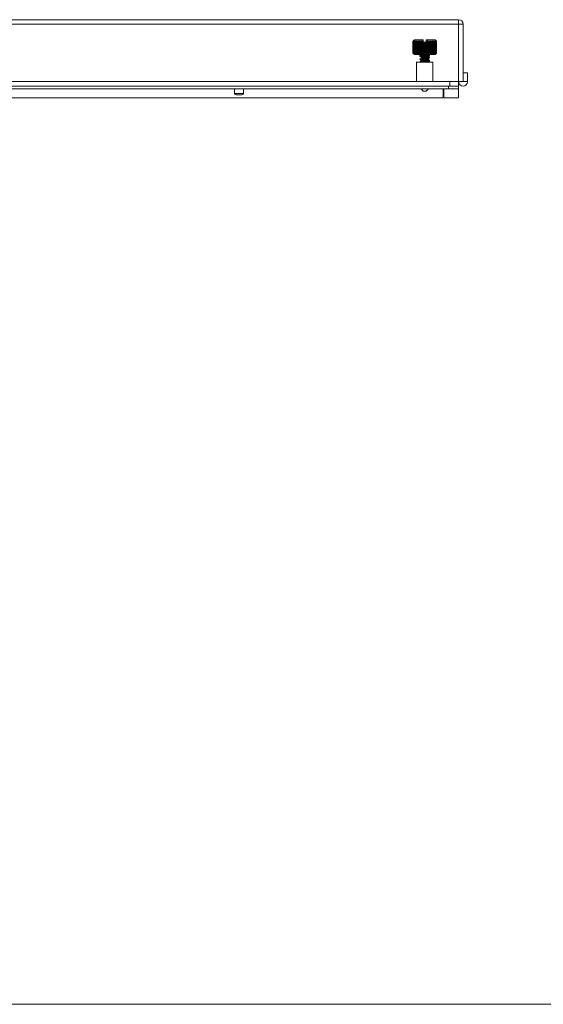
# Model space of a CAD drawing. Header units: millimetres. Extents: x 3925 to 5043, y -86 to 778.
# Tile 273 of 439: x 4590 to 4635, y 280 to 364. Entities that reach past the tile are written whole.
import ezdxf

# ---------------------------------------------------------------- set-up
doc = ezdxf.new("R2010")
doc.units = ezdxf.units.MM
doc.header["$LTSCALE"] = 46.255
doc.linetypes.add('SLD-Solid', pattern=[0])
doc.layers.add('Form', color=7, linetype='CONTINUOUS', lineweight=13)
for name, color, linetype in [('H30K-FOG-FILDXF_CONTINUOUS_LINE', 7, 'CONTINUOUS'), ('H30K-SPONGE-DXF_CONTINUOUS_LINE', 7, 'CONTINUOUS'), ('PIN-D3_L3-T1DXF_CONTINUOUS_LINE', 7, 'CONTINUOUS'), ('SW3DPS-52-39DXF_CONTINUOUS_LINE', 7, 'CONTINUOUS')]:
    doc.layers.add(name, color=color, linetype=linetype)

msp = doc.modelspace()

# ---------------------------------------------------------------- linework, layer by layer
at = {"layer": 'Form', "color": 7, "linetype": 'SLD-Solid', "lineweight": 0}
msp.add_line((4483.7114, 280.2171), (5030.1861, 280.2171), dxfattribs=at)
at = {"layer": 'H30K-FOG-FILDXF_CONTINUOUS_LINE', "color": 7, "linetype": 'Continuous', "lineweight": 0}
for p, q in [((4547.5941, 363.3132), (4627.7191, 363.3132)), ((4627.3441, 363.6882), (4547.9691, 363.6882)), ((4627.3441, 358.0632), (4627.3441, 363.6882)), ((4627.7191, 363.3132), (4627.7191, 358.4382)), ((4628.0941, 359.1882), (4627.7191, 359.1882)), ((4628.0941, 358.4382), (4628.0941, 359.1882)), ((4547.9691, 358.4382), (4628.0941, 358.4382)), ((4626.5941, 358.4382), (4626.5941, 358.0632)), ((4627.3441, 358.0632), (4547.9691, 358.0632))]:
    msp.add_line(p, q, dxfattribs=at)
for centre, start, end in [((4627.3441, 363.3132), 0, 90), ((4627.7191, 358.4382), 180, 0)]:
    msp.add_arc(centre, 0.375, start, end, dxfattribs=at)
at = {"layer": 'H30K-SPONGE-DXF_CONTINUOUS_LINE', "color": 7, "linetype": 'Continuous', "lineweight": 0}
for p, q in [((4627.3441, 357.8132), (4547.9691, 357.8132)), ((4548.5296, 358.0632), (4626.6719, 358.0632)), ((4548.5737, 358.0632), (4626.7394, 358.0632)), ((4626.0441, 357.8132), (4626.0441, 357.0632)), ((4626.0941, 357.8132), (4626.0941, 357.0632)), ((4626.4691, 357.8132), (4626.4691, 358.0632)), ((4627.3441, 357.8132), (4627.3441, 358.0632)), ((4627.3441, 357.8132), (4627.3441, 357.0632)), ((4626.0441, 357.0632), (4552.3941, 357.0632)), ((4626.0941, 357.0632), (4627.3441, 357.0632))]:
    msp.add_line(p, q, dxfattribs=at)
at = {"layer": 'PIN-D3_L3-T1DXF_CONTINUOUS_LINE', "color": 7, "linetype": 'Continuous', "lineweight": 0}
for p, q in [((4608.3441, 357.8132), (4608.3441, 357.4382)), ((4608.3441, 357.4382), (4609.0941, 357.4382)), ((4608.9691, 357.3132), (4608.4691, 357.3132)), ((4609.0941, 357.8132), (4609.0941, 357.4382))]:
    msp.add_line(p, q, dxfattribs=at)
for centre, start, end in [((4608.4691, 357.4382), 180, 270), ((4608.9691, 357.4382), 270, 0)]:
    msp.add_arc(centre, 0.125, start, end, dxfattribs=at)
at = {"layer": 'SW3DPS-52-39DXF_CONTINUOUS_LINE', "color": 7, "linetype": 'Continuous', "lineweight": 0}
for p, q in [((4623.47, 361.8512), (4623.4919, 361.8738)), ((4623.4737, 361.8512), (4623.47, 361.8512)), ((4623.47, 360.8512), (4623.47, 361.8512)), ((4623.4737, 360.8512), (4623.4737, 361.8512)), ((4623.4968, 361.8512), (4623.4857, 361.8512)), ((4623.4857, 360.8512), (4623.4857, 361.8512)), ((4623.5132, 361.8954), (4623.4919, 361.8738)), ((4623.4968, 360.8512), (4623.4968, 361.8512)), ((4623.5941, 361.9762), (4623.5132, 361.8954)), ((4623.5388, 361.8512), (4623.5206, 361.8512)), ((4623.5206, 360.8512), (4623.5206, 361.8512)), ((4623.5388, 360.8512), (4623.5388, 361.8512)), ((4623.5989, 361.8512), (4623.574, 361.8512)), ((4623.574, 360.8512), (4623.574, 361.8512)), ((4623.5941, 361.9762), (4624.3421, 361.9762)), ((4623.5989, 360.8512), (4623.5989, 361.8512)), ((4623.6447, 361.8512), (4623.6585, 361.8954)), ((4623.6759, 361.8512), (4623.6447, 361.8512)), ((4623.6447, 360.8512), (4623.6447, 361.8512)), ((4623.6759, 360.8512), (4623.6759, 361.8512)), ((4623.7315, 361.8512), (4623.7369, 361.8954)), ((4623.7684, 361.8512), (4623.7315, 361.8512)), ((4623.7315, 360.8512), (4623.7315, 361.8512)), ((4623.7684, 360.8512), (4623.7684, 361.8512)), ((4623.8327, 361.8512), (4623.8295, 361.8954)), ((4623.8295, 361.8954), (4623.8295, 360.807)), ((4623.8745, 361.8512), (4623.8327, 361.8512)), ((4623.8327, 360.8512), (4623.8327, 361.8512)), ((4623.8745, 360.8512), (4623.8745, 361.8512)), ((4623.9462, 361.8512), (4623.9346, 361.8954)), ((4623.9346, 361.8954), (4623.9346, 360.807)), ((4623.9922, 361.8512), (4623.9462, 361.8512)), ((4623.9462, 360.8512), (4623.9462, 361.8512)), ((4623.9922, 360.8512), (4623.9922, 361.8512)), ((4624.0501, 361.8954), (4624.0501, 360.807)), ((4624.1192, 361.8512), (4624.07, 361.8512)), ((4624.07, 360.8512), (4624.07, 361.8512)), ((4624.1192, 360.8512), (4624.1192, 361.8512)), ((4624.1737, 361.8954), (4624.1737, 360.807)), ((4624.253, 361.8512), (4624.2015, 361.8512)), ((4624.2015, 360.8512), (4624.2015, 361.8512)), ((4624.253, 360.8512), (4624.253, 361.8512)), ((4624.3031, 361.8954), (4624.3031, 360.807)), ((4624.3421, 361.8512), (4624.3382, 361.8512)), ((4624.3382, 360.8512), (4624.3382, 361.8512)), ((4624.3421, 361.7699), (4624.3421, 361.9762)), ((4624.3421, 361.7699), (4624.5961, 361.7699)), ((4624.391, 360.8512), (4624.391, 361.7699)), ((4624.4357, 361.7699), (4624.4357, 360.807)), ((4624.4774, 360.8512), (4624.4774, 361.7699)), ((4624.5305, 360.8512), (4624.5305, 361.7699)), ((4624.569, 361.7699), (4624.569, 360.807)), ((4624.5961, 361.9762), (4625.3441, 361.9762)), ((4624.5961, 361.7699), (4624.5961, 361.9762)), ((4624.6165, 361.8512), (4624.5961, 361.8705)), ((4624.6688, 361.8512), (4624.6165, 361.8512)), ((4624.6165, 360.8512), (4624.6165, 361.8512)), ((4624.6688, 360.8512), (4624.6688, 361.8512)), ((4624.7003, 361.8954), (4624.7003, 360.807)), ((4624.8032, 361.8512), (4624.7527, 361.8512)), ((4624.7527, 360.8512), (4624.7527, 361.8512)), ((4624.8032, 360.8512), (4624.8032, 361.8512)), ((4624.8271, 361.8954), (4624.8271, 360.807)), ((4624.9311, 361.8512), (4624.8834, 361.8512)), ((4624.8834, 360.8512), (4624.8834, 361.8512)), ((4624.947, 361.8954), (4624.9311, 361.8512)), ((4624.9311, 360.8512), (4624.9311, 361.8512)), ((4624.947, 361.8954), (4624.947, 360.807)), ((4625.0501, 361.8512), (4625.006, 361.8512)), ((4625.006, 360.8512), (4625.006, 361.8512)), ((4625.0575, 361.8954), (4625.0501, 361.8512)), ((4625.0501, 360.8512), (4625.0501, 361.8512)), ((4625.0575, 361.8954), (4625.0575, 360.807)), ((4625.1577, 361.8512), (4625.1182, 361.8512)), ((4625.1182, 360.8512), (4625.1182, 361.8512)), ((4625.1566, 361.8954), (4625.1577, 361.8512)), ((4625.1577, 360.8512), (4625.1577, 361.8512)), ((4625.2519, 361.8512), (4625.2178, 361.8512)), ((4625.2178, 360.8512), (4625.2178, 361.8512)), ((4625.2423, 361.8954), (4625.2519, 361.8512)), ((4625.2519, 360.8512), (4625.2519, 361.8512)), ((4625.3309, 361.8512), (4625.3027, 361.8512)), ((4625.3027, 360.8512), (4625.3027, 361.8512)), ((4625.3309, 360.8512), (4625.3309, 361.8512)), ((4625.3441, 361.9762), (4625.4659, 361.8544)), ((4625.3931, 361.8512), (4625.3715, 361.8512)), ((4625.3715, 360.8512), (4625.3715, 361.8512)), ((4625.3931, 360.8512), (4625.3931, 361.8512)), ((4625.4373, 361.8512), (4625.4227, 361.8512)), ((4625.4227, 360.8512), (4625.4227, 361.8512)), ((4625.4373, 360.8512), (4625.4373, 361.8512)), ((4625.4627, 361.8512), (4625.4553, 361.8512)), ((4625.4553, 360.8512), (4625.4553, 361.8512)), ((4625.4627, 360.8512), (4625.4627, 361.8512)), ((4625.4687, 360.8512), (4625.4687, 361.8512)), ((4623.4737, 360.8512), (4623.47, 360.8512)), ((4623.4919, 360.8287), (4623.47, 360.8512)), ((4623.4968, 360.8512), (4623.4857, 360.8512)), ((4623.5132, 360.807), (4623.4919, 360.8287)), ((4623.5941, 360.7262), (4623.5132, 360.807)), ((4623.5388, 360.8512), (4623.5206, 360.8512)), ((4623.5989, 360.8512), (4623.574, 360.8512)), ((4625.344, 360.7262), (4623.5941, 360.7262)), ((4623.6759, 360.8512), (4623.6447, 360.8512)), ((4623.6585, 360.807), (4623.6447, 360.8512)), ((4623.7684, 360.8512), (4623.7315, 360.8512)), ((4623.7369, 360.807), (4623.7315, 360.8512)), ((4623.8295, 360.807), (4623.8327, 360.8512)), ((4623.8745, 360.8512), (4623.8327, 360.8512)), ((4623.9346, 360.807), (4623.9462, 360.8512)), ((4623.9922, 360.8512), (4623.9462, 360.8512)), ((4624.0608, 360.592), (4624.0647, 360.6005)), ((4624.0647, 360.6005), (4624.0703, 360.6069)), ((4624.1192, 360.8512), (4624.07, 360.8512)), ((4624.143, 360.6839), (4624.1277, 360.683)), ((4624.1398, 360.6097), (4624.1561, 360.6089)), ((4624.1612, 360.6848), (4624.143, 360.6839)), ((4624.1692, 360.6719), (4624.1518, 360.6727)), ((4624.1561, 360.6089), (4624.1754, 360.6081)), ((4624.1825, 360.6857), (4624.1612, 360.6848)), ((4624.1895, 360.671), (4624.1692, 360.6719)), ((4624.1754, 360.6081), (4624.2101, 360.6067)), ((4624.2098, 360.6867), (4624.1825, 360.6857)), ((4624.2255, 360.6697), (4624.1895, 360.671)), ((4624.253, 360.8512), (4624.2015, 360.8512)), ((4624.2101, 360.6067), (4624.2678, 360.6047)), ((4624.2191, 360.6064), (4624.2191, 360.5819)), ((4624.2682, 360.6682), (4624.2255, 360.6697)), ((4624.2678, 360.6047), (4624.4515, 360.5995)), ((4624.3346, 360.6662), (4624.2682, 360.6682)), ((4624.4482, 360.6631), (4624.3346, 360.6662)), ((4624.391, 360.8512), (4624.3382, 360.8512)), ((4624.4678, 360.6626), (4624.4482, 360.6631)), ((4624.4874, 360.6621), (4624.4678, 360.6626)), ((4624.4691, 360.8422), (4624.4774, 360.8512)), ((4624.4888, 360.7257), (4624.4691, 360.7262)), ((4624.4691, 360.6627), (4624.4691, 360.7262)), ((4624.4691, 360.6627), (4624.4865, 360.6623)), ((4624.5305, 360.8512), (4624.4774, 360.8512)), ((4624.4865, 360.6623), (4624.6017, 360.6591)), ((4624.6655, 360.657), (4624.4874, 360.6621)), ((4624.669, 360.7206), (4624.4888, 360.7257)), ((4624.4896, 360.5985), (4624.5947, 360.5956)), ((4624.5947, 360.5956), (4624.6549, 360.5938)), ((4624.6017, 360.6591), (4624.6677, 360.6571)), ((4624.6688, 360.8512), (4624.6165, 360.8512)), ((4624.7445, 360.6543), (4624.6655, 360.657)), ((4624.6677, 360.6571), (4624.7101, 360.6557)), ((4624.7292, 360.7185), (4624.669, 360.7206)), ((4624.7101, 360.6557), (4624.7461, 360.6544)), ((4624.7756, 360.7167), (4624.7292, 360.7185)), ((4624.7747, 360.653), (4624.7445, 360.6543)), ((4624.7461, 360.6544), (4624.7665, 360.6535)), ((4624.8032, 360.8512), (4624.7527, 360.8512)), ((4624.7665, 360.6535), (4624.784, 360.6527)), ((4624.7915, 360.6522), (4624.7747, 360.653)), ((4624.7939, 360.7158), (4624.7756, 360.7167)), ((4624.8162, 360.6509), (4624.8232, 360.6503)), ((4624.8207, 360.6505), (4624.8254, 360.6501)), ((4624.8248, 360.6502), (4624.8254, 360.6501)), ((4624.8323, 360.6496), (4624.8254, 360.6501)), ((4624.9311, 360.8512), (4624.8834, 360.8512)), ((4624.9311, 360.8512), (4624.947, 360.807)), ((4625.0501, 360.8512), (4625.006, 360.8512)), ((4625.0501, 360.8512), (4625.0575, 360.807)), ((4625.1577, 360.8512), (4625.1182, 360.8512)), ((4625.1577, 360.8512), (4625.1566, 360.807)), ((4625.2519, 360.8512), (4625.2178, 360.8512)), ((4625.2519, 360.8512), (4625.2423, 360.807)), ((4625.3309, 360.8512), (4625.3027, 360.8512)), ((4625.3441, 360.7262), (4625.4659, 360.848)), ((4625.3931, 360.8512), (4625.3715, 360.8512)), ((4625.4225, 360.807), (4625.4454, 360.8287)), ((4625.4424, 360.8287), (4625.4225, 360.807)), ((4625.4373, 360.8512), (4625.4227, 360.8512)), ((4625.4627, 360.8512), (4625.4424, 360.8287)), ((4625.4454, 360.8287), (4625.4687, 360.8512)), ((4625.4627, 360.8512), (4625.4553, 360.8512)), ((4623.7816, 360.0952), (4625.1565, 360.0952)), ((4623.7816, 358.4382), (4623.7816, 360.0952)), ((4624.0595, 360.583), (4624.0608, 360.592)), ((4624.0595, 360.5827), (4624.0595, 360.583)), ((4624.087, 360.324), (4624.1151, 360.3178)), ((4624.2191, 360.4314), (4624.1389, 360.3512)), ((4624.1389, 360.3512), (4624.7993, 360.3512)), ((4624.1389, 360.2246), (4624.1389, 360.2864)), ((4624.6611, 360.2246), (4624.1389, 360.2246)), ((4624.1389, 360.2246), (4624.2309, 360.1325)), ((4624.2191, 360.5182), (4624.2191, 360.4314)), ((4624.2191, 360.4314), (4624.7191, 360.4314)), ((4624.2223, 360.0952), (4624.2309, 360.0964)), ((4624.2309, 360.1325), (4624.7072, 360.1325)), ((4624.2309, 360.0952), (4624.2309, 360.1325)), ((4624.6549, 360.5938), (4624.7065, 360.5922)), ((4624.7065, 360.5922), (4624.7493, 360.5906)), ((4624.7817, 360.207), (4624.7072, 360.1325)), ((4624.7072, 360.0952), (4624.7072, 360.1325)), ((4624.7191, 360.5917), (4624.7191, 360.5255)), ((4624.7191, 360.4618), (4624.7191, 360.4314)), ((4624.7268, 360.4607), (4624.7191, 360.4596)), ((4624.7411, 360.4348), (4624.7191, 360.4311)), ((4624.7191, 360.4314), (4624.7993, 360.3512)), ((4624.7493, 360.5906), (4624.7753, 360.5894)), ((4624.7616, 360.5762), (4624.7807, 360.577)), ((4624.7753, 360.5894), (4624.7898, 360.5887)), ((4624.7803, 360.2436), (4624.8186, 360.2374)), ((4624.7807, 360.577), (4624.7971, 360.5778)), ((4624.7898, 360.5887), (4624.8023, 360.5881)), ((4624.7971, 360.5778), (4624.8111, 360.5786)), ((4624.7993, 360.268), (4624.7993, 360.3512)), ((4625.1566, 358.4382), (4625.1566, 360.0952)), ((4624.1531, 357.8132), (4624.3389, 357.6274)), ((4624.5992, 357.6274), (4624.3389, 357.6274)), ((4624.785, 357.8132), (4624.5992, 357.6274))]:
    msp.add_line(p, q, dxfattribs=at)
for points in [[(4623.5225, 361.8954), (4623.4984, 361.8738), (4623.4737, 361.8512)], [(4623.4857, 361.8512), (4623.5043, 361.8738), (4623.5225, 361.8954)], [(4623.5503, 361.8954), (4623.5238, 361.8738), (4623.4968, 361.8512)], [(4623.5206, 361.8512), (4623.5356, 361.8738), (4623.5503, 361.8954)], [(4623.5959, 361.8954), (4623.5676, 361.8738), (4623.5388, 361.8512)], [(4623.574, 361.8512), (4623.585, 361.8738), (4623.5959, 361.8954)], [(4623.6585, 361.8954), (4623.629, 361.8738), (4623.5989, 361.8512)], [(4623.7369, 361.8954), (4623.7067, 361.8738), (4623.6759, 361.8512)], [(4623.8295, 361.8954), (4623.7993, 361.8738), (4623.7684, 361.8512)], [(4623.9346, 361.8954), (4623.9049, 361.8738), (4623.8745, 361.8512)], [(4624.0501, 361.8954), (4624.0215, 361.8738), (4623.9922, 361.8512)], [(4624.07, 361.8512), (4624.0599, 361.8738), (4624.0501, 361.8954)], [(4624.1737, 361.8954), (4624.1467, 361.8738), (4624.1192, 361.8512)], [(4624.2015, 361.8512), (4624.1874, 361.8738), (4624.1737, 361.8954)], [(4624.3031, 361.8954), (4624.2783, 361.8738), (4624.253, 361.8512)], [(4624.3382, 361.8512), (4624.3204, 361.8738), (4624.3031, 361.8954)], [(4624.7003, 361.8954), (4624.6847, 361.8738), (4624.6688, 361.8512)], [(4624.7527, 361.8512), (4624.7262, 361.8738), (4624.7003, 361.8954)], [(4624.8271, 361.8954), (4624.8153, 361.8738), (4624.8032, 361.8512)], [(4624.8834, 361.8512), (4624.8549, 361.8738), (4624.8271, 361.8954)], [(4625.006, 361.8512), (4624.9762, 361.8738), (4624.947, 361.8954)], [(4625.1182, 361.8512), (4625.0875, 361.8738), (4625.0575, 361.8954)], [(4625.2178, 361.8512), (4625.1868, 361.8738), (4625.1566, 361.8954)], [(4625.3027, 361.8512), (4625.2722, 361.8738), (4625.2423, 361.8954)], [(4625.3715, 361.8512), (4625.3419, 361.8738), (4625.313, 361.8954)], [(4625.313, 361.8954), (4625.3218, 361.8738), (4625.3309, 361.8512)], [(4625.4227, 361.8512), (4625.3946, 361.8738), (4625.3672, 361.8954)], [(4625.3672, 361.8954), (4625.38, 361.8738), (4625.3931, 361.8512)], [(4625.4553, 361.8512), (4625.4293, 361.8738), (4625.404, 361.8954)], [(4625.404, 361.8954), (4625.4204, 361.8738), (4625.4373, 361.8512)], [(4625.4687, 361.8512), (4625.4454, 361.8738), (4625.4225, 361.8954)], [(4625.4225, 361.8954), (4625.4424, 361.8738), (4625.4627, 361.8512)], [(4623.4737, 360.8512), (4623.4984, 360.8287), (4623.5225, 360.807)], [(4623.5225, 360.807), (4623.5044, 360.8287), (4623.4857, 360.8512)], [(4623.4968, 360.8512), (4623.5238, 360.8287), (4623.5503, 360.807)], [(4623.5503, 360.807), (4623.5356, 360.8287), (4623.5206, 360.8512)], [(4623.5388, 360.8512), (4623.5676, 360.8287), (4623.5959, 360.807)], [(4623.5959, 360.807), (4623.585, 360.8287), (4623.574, 360.8512)], [(4623.5989, 360.8512), (4623.629, 360.8287), (4623.6585, 360.807)], [(4623.6759, 360.8512), (4623.7067, 360.8287), (4623.7369, 360.807)], [(4623.7684, 360.8512), (4623.7993, 360.8287), (4623.8295, 360.807)], [(4623.8745, 360.8512), (4623.9049, 360.8287), (4623.9346, 360.807)], [(4623.9922, 360.8512), (4624.0215, 360.8287), (4624.0501, 360.807)], [(4624.0501, 360.807), (4624.0599, 360.8287), (4624.07, 360.8512)], [(4624.1277, 360.683), (4624.1211, 360.6826), (4624.1151, 360.6822), (4624.1097, 360.6818), (4624.1049, 360.6813), (4624.1006, 360.6809), (4624.0968, 360.6805), (4624.0934, 360.68), (4624.0902, 360.6795), (4624.0871, 360.6789), (4624.0837, 360.6781), (4624.0796, 360.6766), (4624.0747, 360.6741), (4624.0692, 360.6697), (4624.0639, 360.6629), (4624.0603, 360.654), (4624.0595, 360.6467)], [(4624.0595, 360.6467), (4624.0646, 360.6451), (4624.0795, 360.6435), (4624.1042, 360.6419), (4624.1379, 360.6403), (4624.1797, 360.6387), (4624.2286, 360.6372), (4624.2834, 360.6356), (4624.3428, 360.634), (4624.5951, 360.6276)], [(4624.0595, 360.6467), (4624.0603, 360.6397), (4624.0637, 360.6308), (4624.0691, 360.6238), (4624.0746, 360.6195), (4624.0794, 360.6169), (4624.0834, 360.6155)], [(4624.0856, 360.6149), (4624.0835, 360.6143), (4624.0796, 360.6129), (4624.0748, 360.6104), (4624.0693, 360.6061), (4624.0639, 360.5993), (4624.0603, 360.5903), (4624.0595, 360.583)], [(4624.0703, 360.6069), (4624.0776, 360.6117), (4624.0868, 360.6145), (4624.0874, 360.6145)], [(4624.0834, 360.6155), (4624.0865, 360.6146), (4624.0893, 360.6141), (4624.0921, 360.6136), (4624.095, 360.6132), (4624.0981, 360.6128), (4624.1016, 360.6124), (4624.1055, 360.612), (4624.1099, 360.6117), (4624.1147, 360.6113), (4624.1201, 360.6109), (4624.1261, 360.6105), (4624.1398, 360.6097)], [(4624.1518, 360.6727), (4624.1373, 360.6734), (4624.1312, 360.6738), (4624.1258, 360.6742), (4624.1209, 360.6745), (4624.1167, 360.6748), (4624.1129, 360.6751), (4624.1097, 360.6754), (4624.1069, 360.6757), (4624.1046, 360.6759), (4624.1028, 360.6762), (4624.1015, 360.6764), (4624.1014, 360.6764)], [(4624.1028, 360.6123), (4624.1053, 360.6115), (4624.1127, 360.6065), (4624.1163, 360.602)], [(4624.524, 360.5479), (4624.3847, 360.5624), (4624.3439, 360.5668), (4624.3075, 360.5709), (4624.2746, 360.5747), (4624.2451, 360.5784), (4624.2187, 360.582), (4624.1954, 360.5853), (4624.1749, 360.5886), (4624.1571, 360.5918), (4624.1421, 360.5949), (4624.1301, 360.5977), (4624.1212, 360.6003), (4624.1156, 360.6023), (4624.1151, 360.6025)], [(4624.1192, 360.8512), (4624.1467, 360.8287), (4624.1737, 360.807)], [(4624.1737, 360.807), (4624.1874, 360.8287), (4624.2015, 360.8512)], [(4624.253, 360.8512), (4624.2783, 360.8287), (4624.3031, 360.807)], [(4624.3031, 360.807), (4624.3204, 360.8287), (4624.3382, 360.8512)], [(4624.391, 360.8512), (4624.4136, 360.8287), (4624.4357, 360.807)], [(4624.4357, 360.807), (4624.4522, 360.8243), (4624.4691, 360.8422)], [(4624.4515, 360.5995), (4624.4707, 360.599), (4624.4896, 360.5985)], [(4624.4691, 360.6945), (4624.5949, 360.6913), (4624.6541, 360.6897), (4624.7089, 360.6881), (4624.758, 360.6865), (4624.7999, 360.6849), (4624.8336, 360.6834), (4624.8584, 360.6818), (4624.8735, 360.6802), (4624.8786, 360.6786)], [(4624.5305, 360.8512), (4624.5499, 360.8287), (4624.569, 360.807)], [(4624.569, 360.807), (4624.5925, 360.8287), (4624.6165, 360.8512)], [(4624.5951, 360.6276), (4624.6545, 360.626), (4624.7093, 360.6244), (4624.7583, 360.6228), (4624.8002, 360.6213), (4624.8339, 360.6197), (4624.8586, 360.6181), (4624.8736, 360.6165), (4624.8786, 360.6149)], [(4624.6688, 360.8512), (4624.6847, 360.8287), (4624.7003, 360.807)], [(4624.7003, 360.807), (4624.7262, 360.8287), (4624.7527, 360.8512)], [(4624.784, 360.6527), (4624.7988, 360.6519), (4624.8052, 360.6516), (4624.811, 360.6512), (4624.818, 360.6507)], [(4624.8122, 360.6511), (4624.8059, 360.6514), (4624.7915, 360.6522)], [(4624.8786, 360.6786), (4624.8778, 360.6858), (4624.8742, 360.6948), (4624.8688, 360.7016), (4624.8632, 360.706), (4624.8584, 360.7085), (4624.8545, 360.7099), (4624.8514, 360.7107), (4624.8486, 360.7113), (4624.8458, 360.7117), (4624.8428, 360.7121), (4624.8395, 360.7125), (4624.8358, 360.7129), (4624.8316, 360.7133), (4624.8269, 360.7137), (4624.8216, 360.7141), (4624.8157, 360.7145), (4624.8091, 360.7149), (4624.7939, 360.7158)], [(4624.8032, 360.8512), (4624.8153, 360.8287), (4624.8271, 360.807)], [(4624.8111, 360.5786), (4624.8171, 360.579), (4624.8226, 360.5794), (4624.8276, 360.5798), (4624.8321, 360.5802), (4624.8361, 360.5805), (4624.8397, 360.5809), (4624.843, 360.5813), (4624.846, 360.5817), (4624.8488, 360.5822), (4624.8516, 360.5828), (4624.8548, 360.5837), (4624.8587, 360.5851), (4624.8636, 360.5877), (4624.8691, 360.5921), (4624.8744, 360.599), (4624.8779, 360.6079), (4624.8786, 360.6149)], [(4624.8271, 360.807), (4624.8549, 360.8287), (4624.8834, 360.8512)], [(4624.8546, 360.6461), (4624.8515, 360.647), (4624.8487, 360.6476), (4624.8459, 360.648), (4624.8429, 360.6484), (4624.8397, 360.6488), (4624.8362, 360.6492), (4624.8323, 360.6496)], [(4624.8525, 360.6467), (4624.8548, 360.6474), (4624.8587, 360.6488), (4624.8635, 360.6513), (4624.869, 360.6557), (4624.8744, 360.6626), (4624.8778, 360.6715), (4624.8786, 360.6786)], [(4624.8786, 360.6149), (4624.8778, 360.6221), (4624.8743, 360.631), (4624.8689, 360.6379), (4624.8633, 360.6422), (4624.8585, 360.6447), (4624.8546, 360.6461)], [(4624.947, 360.807), (4624.9762, 360.8287), (4625.006, 360.8512)], [(4625.0575, 360.807), (4625.0875, 360.8287), (4625.1182, 360.8512)], [(4625.1566, 360.807), (4625.1868, 360.8287), (4625.2178, 360.8512)], [(4625.2423, 360.807), (4625.2722, 360.8287), (4625.3027, 360.8512)], [(4625.313, 360.807), (4625.3419, 360.8287), (4625.3715, 360.8512)], [(4625.3309, 360.8512), (4625.3218, 360.8287), (4625.313, 360.807)], [(4625.3672, 360.807), (4625.3946, 360.8287), (4625.4227, 360.8512)], [(4625.3931, 360.8512), (4625.38, 360.8287), (4625.3672, 360.807)], [(4625.404, 360.807), (4625.4293, 360.8287), (4625.4553, 360.8512)], [(4625.4373, 360.8512), (4625.4204, 360.8287), (4625.404, 360.807)], [(4624.0595, 360.583), (4624.0645, 360.5769), (4624.0797, 360.5707), (4624.1046, 360.5646), (4624.1385, 360.5584), (4624.1808, 360.5523), (4624.2302, 360.5461), (4624.2856, 360.5399), (4624.3457, 360.5338), (4624.409, 360.5276)], [(4624.0595, 360.583), (4624.0607, 360.5736), (4624.0659, 360.5625), (4624.0739, 360.5538), (4624.0829, 360.5479), (4624.0926, 360.5434), (4624.1037, 360.5395), (4624.1171, 360.5359), (4624.1335, 360.5321), (4624.1532, 360.5283), (4624.1762, 360.5244), (4624.2027, 360.5204), (4624.2328, 360.5163), (4624.2668, 360.512), (4624.3047, 360.5076), (4624.3465, 360.503), (4624.3916, 360.4981), (4624.5318, 360.4836)], [(4624.1861, 360.3985), (4624.1674, 360.3955), (4624.1435, 360.3913), (4624.1236, 360.3871), (4624.1072, 360.3829), (4624.094, 360.3785), (4624.0832, 360.3737), (4624.0742, 360.3678), (4624.0661, 360.3591), (4624.0608, 360.348), (4624.0595, 360.3383)], [(4624.0595, 360.3384), (4624.0607, 360.329), (4624.0659, 360.3178), (4624.074, 360.3091), (4624.0831, 360.3031), (4624.0928, 360.2986), (4624.1043, 360.2947), (4624.1188, 360.2907), (4624.1369, 360.2867)], [(4624.0595, 360.3383), (4624.06, 360.3363), (4624.0685, 360.3302), (4624.087, 360.324)], [(4624.2066, 360.1568), (4624.1811, 360.1531), (4624.1558, 360.1489), (4624.1347, 360.1448), (4624.1175, 360.1409), (4624.1038, 360.1372), (4624.0928, 360.1334), (4624.0831, 360.129), (4624.0741, 360.123), (4624.066, 360.1144), (4624.0608, 360.1033), (4624.0597, 360.0952)], [(4624.1421, 360.3502), (4624.1295, 360.3532), (4624.1204, 360.3559), (4624.1151, 360.3578), (4624.1147, 360.358)], [(4624.1151, 360.3178), (4624.1521, 360.3116), (4624.1972, 360.3054), (4624.2492, 360.2992), (4624.3065, 360.2931), (4624.3679, 360.2869), (4624.432, 360.2807)], [(4624.2007, 360.0952), (4624.188, 360.0971), (4624.1664, 360.1007), (4624.1483, 360.1042), (4624.1338, 360.1074), (4624.1229, 360.1104), (4624.1159, 360.1128), (4624.1153, 360.113)], [(4624.1369, 360.2867), (4624.1589, 360.2826), (4624.1849, 360.2784), (4624.2153, 360.274), (4624.2498, 360.2695), (4624.2884, 360.2648), (4624.3304, 360.26), (4624.3752, 360.2552), (4624.5169, 360.2405)], [(4624.2309, 360.1252), (4624.1954, 360.1193), (4624.1642, 360.1129), (4624.1414, 360.1064), (4624.1404, 360.106)], [(4624.4133, 360.3147), (4624.3683, 360.3195), (4624.3269, 360.324), (4624.2901, 360.3282), (4624.2572, 360.3322), (4624.2274, 360.3361), (4624.2009, 360.3398), (4624.1779, 360.3435), (4624.1582, 360.3469), (4624.1421, 360.3502)], [(4624.2191, 360.5907), (4624.1943, 360.5897), (4624.175, 360.5886)], [(4624.409, 360.5276), (4624.5386, 360.5152), (4624.6018, 360.509), (4624.6614, 360.5028), (4624.7162, 360.4966), (4624.7643, 360.4905), (4624.8051, 360.4844)], [(4624.8178, 360.264), (4624.7991, 360.2681), (4624.7766, 360.2722), (4624.7499, 360.2765), (4624.7189, 360.2809), (4624.6836, 360.2855), (4624.6443, 360.2902), (4624.6014, 360.295), (4624.5558, 360.2999), (4624.4133, 360.3147)], [(4624.432, 360.2807), (4624.5614, 360.2683), (4624.6234, 360.2621), (4624.6814, 360.256), (4624.7341, 360.2498), (4624.7803, 360.2436)], [(4624.5169, 360.2405), (4624.5623, 360.2357), (4624.604, 360.2312), (4624.6413, 360.2269), (4624.6749, 360.2229), (4624.7053, 360.219), (4624.7327, 360.2152), (4624.7567, 360.2115), (4624.7773, 360.2079)], [(4624.8786, 360.4607), (4624.8773, 360.4704), (4624.872, 360.4815), (4624.8638, 360.4902), (4624.8534, 360.4968), (4624.8417, 360.5018), (4624.8279, 360.5061), (4624.811, 360.5102), (4624.7901, 360.5145), (4624.7648, 360.5189), (4624.7346, 360.5234), (4624.6998, 360.5281), (4624.6605, 360.533), (4624.6175, 360.5379), (4624.5716, 360.5429), (4624.524, 360.5479)], [(4624.5318, 360.4836), (4624.5745, 360.4791), (4624.6136, 360.4748), (4624.6489, 360.4707), (4624.6807, 360.4669), (4624.7092, 360.4632), (4624.7346, 360.4596), (4624.7571, 360.4561), (4624.7767, 360.4527), (4624.7931, 360.4495), (4624.8063, 360.4464), (4624.8161, 360.4437), (4624.8223, 360.4415), (4624.8229, 360.4413)], [(4624.7191, 360.5745), (4624.7279, 360.5748), (4624.7616, 360.5762)], [(4624.7269, 360.1523), (4624.7459, 360.1549), (4624.7734, 360.1593), (4624.7967, 360.1635), (4624.8161, 360.1676), (4624.832, 360.1718), (4624.8447, 360.176), (4624.855, 360.1807), (4624.8641, 360.1867), (4624.8722, 360.1954), (4624.8774, 360.2066), (4624.8786, 360.216)], [(4624.7976, 360.4484), (4624.7957, 360.4476), (4624.7725, 360.4412), (4624.7411, 360.4348)], [(4624.7502, 360.4003), (4624.7578, 360.4014), (4624.7825, 360.4055), (4624.8033, 360.4095), (4624.8204, 360.4134), (4624.8341, 360.4171), (4624.8453, 360.421), (4624.855, 360.4254), (4624.8641, 360.4314), (4624.8721, 360.4401), (4624.8774, 360.4513), (4624.8786, 360.4607)], [(4624.7977, 360.2037), (4624.7967, 360.2033), (4624.7738, 360.1968), (4624.7708, 360.1962)], [(4624.7773, 360.2079), (4624.7942, 360.2046), (4624.8076, 360.2014), (4624.8172, 360.1987), (4624.8228, 360.1966), (4624.8233, 360.1964)], [(4624.8023, 360.5881), (4624.8129, 360.5874), (4624.8174, 360.5871), (4624.8215, 360.5868), (4624.8252, 360.5865), (4624.8284, 360.5862), (4624.8312, 360.5859), (4624.8335, 360.5857), (4624.8353, 360.5854), (4624.8366, 360.5852), (4624.8367, 360.5852)], [(4624.8051, 360.4844), (4624.8378, 360.4782), (4624.8613, 360.4721), (4624.875, 360.4659), (4624.8786, 360.4607)], [(4624.8786, 360.216), (4624.8773, 360.2256), (4624.872, 360.2367), (4624.864, 360.2454), (4624.8549, 360.2513), (4624.8449, 360.2559), (4624.8329, 360.2599), (4624.8178, 360.264)], [(4624.8186, 360.2374), (4624.848, 360.2312), (4624.8678, 360.225), (4624.8776, 360.2188), (4624.8786, 360.216)]]:
    msp.add_lwpolyline(points, dxfattribs=at)
for centre, start, end in [((4624.1441, 360.6512), 14.486305, 90), ((4624.7941, 360.6512), 90, 117.642688)]:
    msp.add_arc(centre, 0.075, start, end, dxfattribs=at)

doc.saveas('drawing.dxf')
